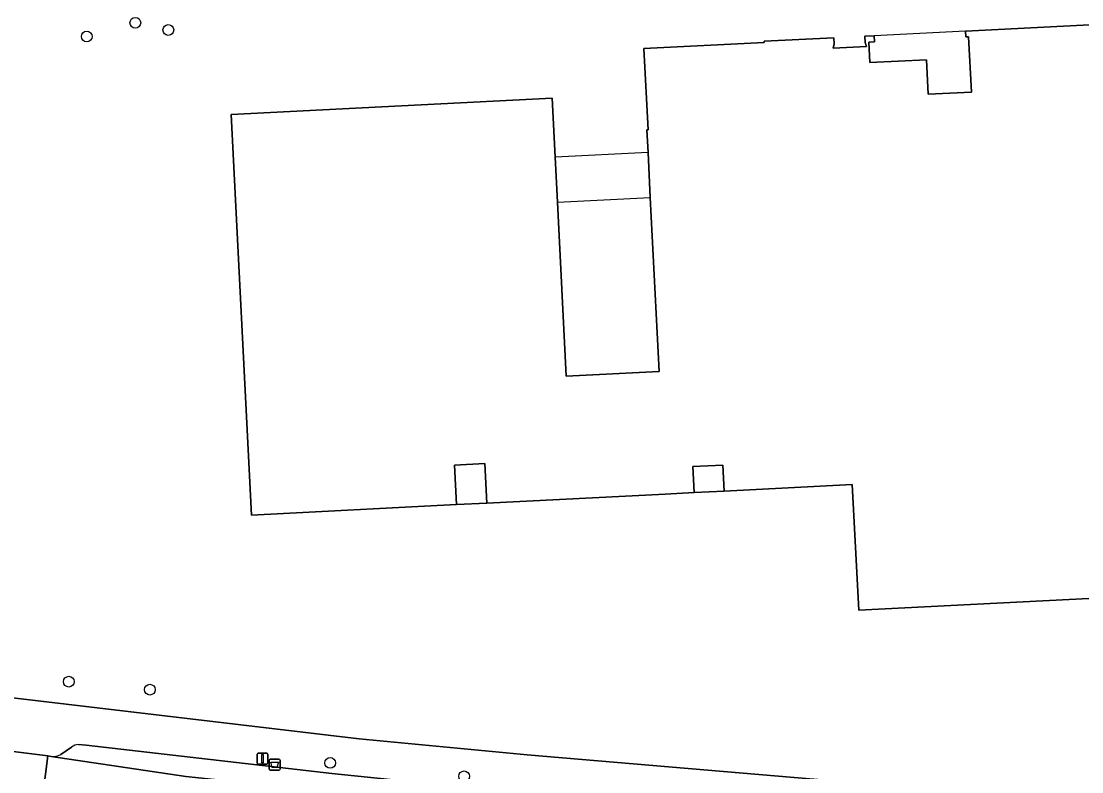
# Model space of a CAD drawing. Extents: x 160023 to 161302, y 384750 to 385707.
# Drawn here: x 161004.4 to 161100.7, y 385246.9 to 385315 of the extents above; entities that cross this region are included whole.
import ezdxf

# ---------------------------------------------------------------- set-up
doc = ezdxf.new("R2010")
doc.units = 0
for name, color, linetype in [('IMGEO_Afvalbak', 7, 'Continuous'), ('IMGEO_Boom', 7, 'Continuous'), ('IMGEO_Erf', 7, 'Continuous'), ('IMGEO_Lichtmast', 7, 'Continuous'), ('IMGEO_Pand', 7, 'Continuous'), ('IMGEO_Pand_overbouw', 7, 'Continuous'), ('IMGEO_Parkeervlak_open', 7, 'Continuous'), ('IMGEO_Rijbaan_lokaal_open', 7, 'Continuous'), ('IMGEO_Voetpad_open', 7, 'Continuous')]:
    doc.layers.add(name, color=color, linetype=linetype)

msp = doc.modelspace()

# ---------------------------------------------------------------- linework, layer by layer
at = {"layer": 'IMGEO_Afvalbak'}
for p, q in [((161027.009, 385247.997), (161027.799, 385247.997)), ((161027.799, 385247.997), (161027.009, 385247.997)), ((161026.909, 385247.097), (161026.909, 385247.897)), ((161026.909, 385247.897), (161026.909, 385247.097)), ((161027.899, 385247.897), (161027.899, 385247.097)), ((161027.899, 385247.097), (161027.899, 385247.897)), ((161027.799, 385246.997), (161027.009, 385246.997)), ((161027.009, 385246.997), (161027.799, 385246.997))]:
    msp.add_line(p, q, dxfattribs=at)
msp.add_lwpolyline([(161027.052, 385247.711), (161027.756, 385247.711), (161027.607, 385247.241), (161027.201, 385247.241), (161027.052, 385247.711)], dxfattribs=at)
for centre, start, end in [((161027.009, 385247.897), 90, 180), ((161027.009, 385247.897), 90, 180), ((161027.799, 385247.897), 0, 90), ((161027.799, 385247.897), 360, 90), ((161027.009, 385247.097), 180, 270), ((161027.009, 385247.097), 180, 270), ((161027.799, 385247.097), 270, 0), ((161027.799, 385247.097), 270, 0)]:
    msp.add_arc(centre, 0.1, start, end, dxfattribs=at)
at = {"layer": 'IMGEO_Boom'}
for centre in [(161014.754, 385314.896), (161017.753, 385314.245), (161010.341, 385313.653), (161008.71, 385255.041), (161016.076, 385254.313), (161032.459, 385247.656), (161044.626, 385246.44)]:
    msp.add_circle(centre, 0.489, dxfattribs=at)
at = {"layer": 'IMGEO_Erf'}
for points in [[(161103.781, 385262.713), (161080.477, 385261.531), (161079.897, 385272.946), (161068.242, 385272.355), (161065.516, 385272.217), (161062.905, 385272.085), (161046.682, 385271.262), (161043.944, 385271.122), (161025.317, 385270.177), (161023.47, 385306.57), (161052.632, 385308.049), (161052.903, 385302.696), (161053.111, 385298.601), (161053.913, 385282.791), (161062.342, 385283.218), (161061.541, 385299.029), (161061.334, 385303.123), (161061.23, 385305.16), (161061.34, 385305.165), (161060.966, 385312.556), (161071.882, 385313.109), (161071.876, 385313.219), (161078.218, 385313.54), (161078.247, 385312.971), (161078.166, 385312.596), (161081.192, 385312.75), (161081.073, 385313.114), (161081.045, 385313.683), (161081.884, 385313.726), (161081.912, 385313.156), (161081.403, 385313.131), (161081.497, 385311.283), (161086.63, 385311.543), (161086.789, 385308.407), (161090.714, 385308.606), (161090.46, 385313.62), (161090.22, 385313.607), (161090.193, 385314.147), (161102.058, 385314.748)], [(160957.346, 385260.377), (160977.981, 385257.138), (160991.677, 385255.173), (161000, 385253.978), (161003.341, 385253.585), (161035.09, 385249.85), (161050.341, 385248.377), (161077.816, 385246.068), (161100.512, 385244.452), (161106.83, 385244.035), (161131, 385243.106), (161138.263, 385243.013), (161144.549, 385243.128), (161150.833, 385243.243), (161173.849, 385245.484), (161214.521, 385249.845), (161214.505, 385250), (161208.456, 385306.59)]]:
    msp.add_lwpolyline(points, dxfattribs=at)
at = {"layer": 'IMGEO_Lichtmast'}
for p, q in [((161025.814, 385247.641), (161025.814, 385248.441)), ((161025.814, 385248.441), (161025.814, 385247.641)), ((161025.914, 385248.541), (161026.704, 385248.541)), ((161026.704, 385248.541), (161025.914, 385248.541)), ((161026.804, 385248.441), (161026.804, 385247.641)), ((161026.804, 385247.641), (161026.804, 385248.441)), ((161026.704, 385247.541), (161025.914, 385247.541)), ((161025.914, 385247.541), (161026.704, 385247.541))]:
    msp.add_line(p, q, dxfattribs=at)
msp.add_lwpolyline([(161026.234, 385248.416), (161026.384, 385248.416), (161026.384, 385247.666), (161026.234, 385247.666), (161026.234, 385248.416)], dxfattribs=at)
for centre, start, end in [((161025.914, 385248.441), 90, 180), ((161025.914, 385248.441), 90, 180), ((161026.704, 385248.441), 0, 90), ((161026.704, 385248.441), 360, 90), ((161025.914, 385247.641), 180, 270), ((161025.914, 385247.641), 180, 270), ((161026.704, 385247.641), 270, 0), ((161026.704, 385247.641), 270, 0)]:
    msp.add_arc(centre, 0.1, start, end, dxfattribs=at)
at = {"layer": 'IMGEO_Pand'}
msp.add_lwpolyline([(161102.058, 385314.748), (161090.193, 385314.147), (161090.22, 385313.607), (161090.46, 385313.62), (161090.714, 385308.606), (161086.789, 385308.407), (161086.63, 385311.543), (161081.497, 385311.283), (161081.403, 385313.131), (161081.912, 385313.156), (161081.884, 385313.726), (161081.045, 385313.683), (161081.073, 385313.114), (161081.192, 385312.75), (161078.166, 385312.596), (161078.247, 385312.971), (161078.218, 385313.54), (161071.876, 385313.219), (161071.882, 385313.109), (161060.966, 385312.556), (161061.34, 385305.165), (161061.23, 385305.16), (161061.334, 385303.123), (161061.541, 385299.029), (161062.342, 385283.218), (161053.913, 385282.791), (161053.111, 385298.601), (161052.903, 385302.696), (161052.632, 385308.049), (161023.47, 385306.57), (161025.317, 385270.177), (161043.944, 385271.122), (161043.762, 385274.718), (161046.499, 385274.857), (161046.682, 385271.262), (161062.905, 385272.085), (161065.516, 385272.217), (161065.396, 385274.584), (161068.122, 385274.722), (161068.242, 385272.355), (161079.897, 385272.946), (161080.477, 385261.531), (161103.781, 385262.713)], dxfattribs=at)
at = {"layer": 'IMGEO_Pand_overbouw'}
for points in [[(161090.46, 385313.62), (161090.22, 385313.607), (161090.193, 385314.147), (161081.884, 385313.726), (161081.912, 385313.156), (161081.403, 385313.131), (161081.497, 385311.283), (161086.63, 385311.543), (161086.789, 385308.407), (161090.714, 385308.606)], [(161061.334, 385303.123), (161052.903, 385302.696), (161053.111, 385298.601), (161061.541, 385299.029)], [(161046.499, 385274.857), (161043.762, 385274.718), (161043.944, 385271.122), (161046.682, 385271.262)]]:
    msp.add_lwpolyline(points, close=True, dxfattribs=at)
at = {"layer": 'IMGEO_Parkeervlak_open'}
for points in [[(161008.951, 385249.098), (161007.996, 385248.417)], [(161049.684, 385244.952), (161032.619, 385246.698), (161010.294, 385249.267), (161009.581, 385249.339)], [(161007.115, 385248.252), (161019.333, 385246.424), (161057.931, 385242.352), (161093.216, 385240.068), (161096.686, 385239.836), (161099.593, 385239.641)]]:
    msp.add_lwpolyline(points, dxfattribs=at)
for centre, radius, start, end in [((161009.755, 385247.94), 1.409, 97.08924, 124.77843), ((161007.293, 385249.736), 1.494, 263.15717, 298.05858)]:
    msp.add_arc(centre, radius, start, end, dxfattribs=at)
at = {"layer": 'IMGEO_Rijbaan_lokaal_open'}
msp.add_lwpolyline([(161002.791, 385243.972), (161006.209, 385243.55), (161006.811, 385248.297), (161003.426, 385248.731), (161003.38, 385248.388)], close=True, dxfattribs=at)
msp.add_lwpolyline([(161057.931, 385242.352), (161019.333, 385246.424), (161007.115, 385248.252), (161006.811, 385248.297), (161006.209, 385243.55), (161034.034, 385240.114), (161035.136, 385239.994), (161056.412, 385237.918), (161057.486, 385237.797)], dxfattribs=at)
at = {"layer": 'IMGEO_Voetpad_open'}
for points in [[(161046.682, 385271.262), (161046.499, 385274.857), (161043.762, 385274.718), (161043.944, 385271.122)], [(161065.516, 385272.217), (161068.242, 385272.355), (161068.122, 385274.722), (161065.396, 385274.584)]]:
    msp.add_lwpolyline(points, close=True, dxfattribs=at)
for points in [[(161077.816, 385246.068), (161050.341, 385248.377), (161035.09, 385249.85), (161003.341, 385253.585), (161002.646, 385248.813), (161003.426, 385248.731), (161006.811, 385248.297), (161007.115, 385248.252)], [(161007.996, 385248.417), (161008.951, 385249.098)], [(161009.581, 385249.339), (161010.294, 385249.267), (161032.619, 385246.698), (161049.684, 385244.952), (161092.63, 385241.461), (161096.659, 385241.198)]]:
    msp.add_lwpolyline(points, dxfattribs=at)
for centre, radius, start, end in [((161009.755, 385247.94), 1.409, 97.08924, 124.77843), ((161007.293, 385249.736), 1.494, 263.15717, 298.05858)]:
    msp.add_arc(centre, radius, start, end, dxfattribs=at)

doc.saveas('drawing.dxf')
